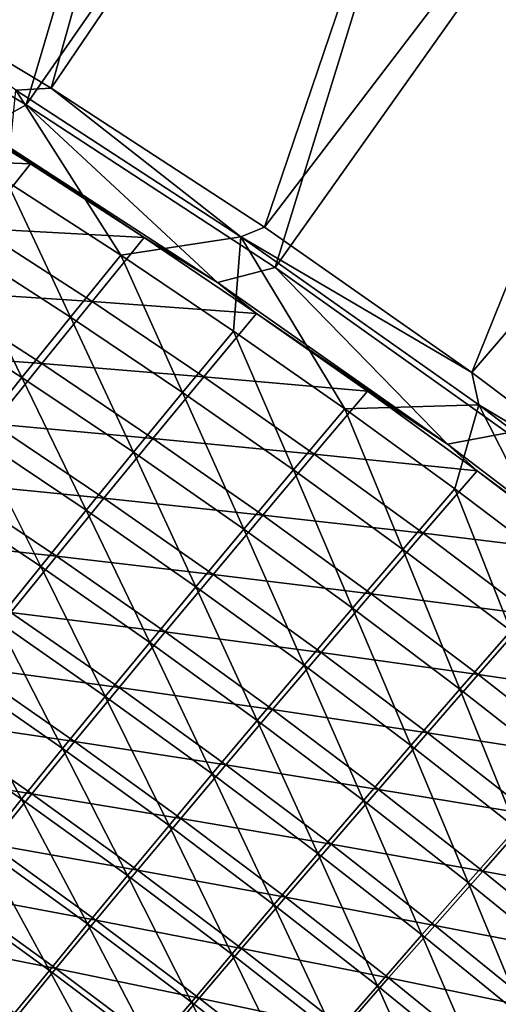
# Model space of a CAD drawing. Header units: metres. Extents: x 0 to 1400, y -1400 to 0.
# Tile 318 of 338: x 1126 to 1152, y -181 to -127. Entities that reach past the tile are written whole.
import ezdxf

# ---------------------------------------------------------------- set-up
doc = ezdxf.new("R2010")
doc.units = ezdxf.units.M

msp = doc.modelspace()

# ---------------------------------------------------------------- linework, layer by layer
at = {"layer": 'None'}
for points in [[(1127.97998, -130.750443, -32.127945), (1116.312256, -123.70829, -32.128021), (1142.121826, -80.183357, -3)], [(1156.371094, -88.90094, -3), (1127.97998, -130.750443, -32.127945), (1142.121826, -80.183357, -3)], [(1114.137207, -124.173477, -29.542881), (1126.619507, -131.659164, -29.542799), (1141.674805, -80.81839)], [(1141.674805, -80.81839), (1126.619507, -131.659164, -29.542799), (1155.908936, -89.524254)], [(1139.584961, -138.304794, -32.127876), (1127.97998, -130.750443, -32.127945), (1156.371094, -88.90094, -3)], [(1170.299805, -98.121864, -3), (1139.584961, -138.304794, -32.127876), (1156.371094, -88.90094, -3)], [(1126.619507, -131.659164, -29.542799), (1140.182861, -140.514282, -29.542719), (1155.908936, -89.524254)], [(1155.908936, -89.524254), (1140.182861, -140.514282, -29.542719), (1169.822754, -98.733185)], [(1150.873535, -146.218506, -32.127827), (1139.584961, -138.304794, -32.127876), (1170.299805, -98.121864, -3)], [(1183.887207, -107.838615, -3), (1150.873535, -146.218506, -32.127827), (1170.299805, -98.121864, -3)], [(1140.182861, -140.514282, -29.542719), (1152.828125, -149.50354, -29.542665), (1169.822754, -98.733185)], [(1160.899658, -153.749222, -32.1278), (1150.873535, -146.218506, -32.127827), (1183.887207, -107.838615, -3)], [(1116.312256, -123.70829, -32.128021), (1127.97998, -130.750443, -32.127945), (1126.058838, -130.861496, -32.845287)], [(1124.188843, -133.005203, -30.944132), (1126.619507, -131.659164, -29.542799), (1114.137207, -124.173477, -29.542881)], [(1126.859619, -134.866394, -32.354393), (1120.603027, -130.966217, -32.354244), (1117.821411, -134.504517, -60.152943)], [(1126.859619, -134.866394, -32.354393), (1124.188843, -133.005203, -30.944132), (1120.603027, -130.966217, -32.354244)], [(1126.058838, -130.861496, -32.845287), (1131.772583, -139.836227, -60.626606), (1125.562866, -135.82196, -60.62711)], [(1126.058838, -130.861496, -32.845287), (1127.97998, -130.750443, -32.127945), (1138.311157, -138.839264, -32.84536)], [(1126.058838, -130.861496, -32.845287), (1138.311157, -138.839264, -32.84536), (1131.772583, -139.836227, -60.626606)], [(1127.97998, -130.750443, -32.127945), (1139.584961, -138.304794, -32.127876), (1138.311157, -138.839264, -32.84536)], [(1124.188843, -133.005203, -30.944132), (1137.031738, -141.316284, -30.947189), (1126.619507, -131.659164, -29.542799)], [(1137.031738, -141.316284, -30.947189), (1140.182861, -140.514282, -29.542719), (1126.619507, -131.659164, -29.542799)], [(1137.031738, -141.316284, -30.947189), (1124.188843, -133.005203, -30.944132), (1133.046265, -138.878265, -32.354538)], [(1124.188843, -133.005203, -30.944132), (1126.859619, -134.866394, -32.354393), (1133.046265, -138.878265, -32.354538)], [(1124.048706, -138.375107, -60.152367), (1126.859619, -134.866394, -32.354393), (1117.821411, -134.504517, -60.152943)], [(1133.046265, -138.878265, -32.354538), (1126.859619, -134.866394, -32.354393), (1124.048706, -138.375107, -60.152367)], [(1125.562866, -135.82196, -60.62711), (1129.032593, -143.211472, -88.439194), (1122.853271, -139.225113, -88.440414)], [(1125.562866, -135.82196, -60.62711), (1131.772583, -139.836227, -60.626606), (1129.032593, -143.211472, -88.439194)], [(1130.206299, -142.357376, -60.151833), (1124.048706, -138.375107, -60.152367), (1121.340454, -141.781296, -87.977814)], [(1130.206299, -142.357376, -60.151833), (1133.046265, -138.878265, -32.354538), (1124.048706, -138.375107, -60.152367)], [(1138.311157, -138.839264, -32.84536), (1139.584961, -138.304794, -32.127876), (1150.873535, -146.218506, -32.127827)], [(1122.853271, -139.225113, -88.440414), (1126.391602, -146.488495, -116.289742), (1120.244141, -142.528641, -116.291489)], [(1122.853271, -139.225113, -88.440414), (1129.032593, -143.211472, -88.439194), (1126.391602, -146.488495, -116.289742)], [(1139.160767, -143.000946, -32.354671), (1133.046265, -138.878265, -32.354538), (1130.206299, -142.357376, -60.151833)], [(1138.311157, -138.839264, -32.84536), (1137.908936, -143.962769, -60.626141), (1131.772583, -139.836227, -60.626606)], [(1137.031738, -141.316284, -30.947189), (1133.046265, -138.878265, -32.354538), (1139.160767, -143.000946, -32.354671)], [(1137.908936, -143.962769, -60.626141), (1138.311157, -138.839264, -32.84536), (1143.969604, -148.201035, -60.625721)], [(1138.311157, -138.839264, -32.84536), (1150.873535, -146.218506, -32.127827), (1151.264648, -147.97139, -32.845329)], [(1138.311157, -138.839264, -32.84536), (1151.264648, -147.97139, -32.845329), (1143.969604, -148.201035, -60.625721)], [(1131.772583, -139.836227, -60.626606), (1135.138672, -147.310028, -88.43808), (1129.032593, -143.211472, -88.439194)], [(1131.772583, -139.836227, -60.626606), (1137.908936, -143.962769, -60.626141), (1135.138672, -147.310028, -88.43808)], [(1137.031738, -141.316284, -30.947189), (1149.55542, -150.12262, -30.950741), (1140.182861, -140.514282, -29.542719)], [(1149.55542, -150.12262, -30.950741), (1152.828125, -149.50354, -29.542665), (1140.182861, -140.514282, -29.542719)], [(1149.55542, -150.12262, -30.950741), (1137.031738, -141.316284, -30.947189), (1139.160767, -143.000946, -32.354671)], [(1127.467285, -145.73555, -87.976387), (1121.340454, -141.781296, -87.977814), (1118.731934, -145.087372, -115.841141)], [(1127.467285, -145.73555, -87.976387), (1130.206299, -142.357376, -60.151833), (1121.340454, -141.781296, -87.977814)], [(1136.291626, -146.45047, -60.151337), (1130.206299, -142.357376, -60.151833), (1127.467285, -145.73555, -87.976387)], [(1136.291626, -146.45047, -60.151337), (1139.160767, -143.000946, -32.354671), (1130.206299, -142.357376, -60.151833)], [(1120.244141, -142.528641, -116.291489), (1126.391602, -146.488495, -116.289742), (1123.848755, -149.667572, -144.173248)], [(1145.200439, -147.233551, -32.354797), (1139.160767, -143.000946, -32.354671), (1136.291626, -146.45047, -60.151337)], [(1149.55542, -150.12262, -30.950741), (1139.160767, -143.000946, -32.354671), (1145.200439, -147.233551, -32.354797)], [(1129.032593, -143.211472, -88.439194), (1132.466064, -150.560333, -116.288132), (1126.391602, -146.488495, -116.289742)], [(1129.032593, -143.211472, -88.439194), (1135.138672, -147.310028, -88.43808), (1132.466064, -150.560333, -116.288132)], [(1137.908936, -143.962769, -60.626141), (1141.169189, -151.520233, -88.437057), (1135.138672, -147.310028, -88.43808)], [(1137.908936, -143.962769, -60.626141), (1143.969604, -148.201035, -60.625721), (1141.169189, -151.520233, -88.437057)], [(1124.826782, -149.015045, -115.839043), (1127.467285, -145.73555, -87.976387), (1118.731934, -145.087372, -115.841141)], [(1133.522095, -149.800522, -87.97506), (1127.467285, -145.73555, -87.976387), (1124.826782, -149.015045, -115.839043)], [(1133.522095, -149.800522, -87.97506), (1136.291626, -146.45047, -60.151337), (1127.467285, -145.73555, -87.976387)], [(1150.873535, -146.218506, -32.127827), (1160.899658, -153.749222, -32.1278), (1151.264648, -147.97139, -32.845329)], [(1126.391602, -146.488495, -116.289742), (1129.890503, -153.713837, -144.171295), (1123.848755, -149.667572, -144.173248)], [(1126.391602, -146.488495, -116.289742), (1132.466064, -150.560333, -116.288132), (1129.890503, -153.713837, -144.171295)], [(1142.302368, -150.653503, -60.150887), (1136.291626, -146.45047, -60.151337), (1133.522095, -149.800522, -87.97506)], [(1142.302368, -150.653503, -60.150887), (1145.200439, -147.233551, -32.354797), (1136.291626, -146.45047, -60.151337)], [(1135.138672, -147.310028, -88.43808), (1138.465332, -154.743652, -116.286659), (1132.466064, -150.560333, -116.288132)], [(1135.138672, -147.310028, -88.43808), (1141.169189, -151.520233, -88.437057), (1138.465332, -154.743652, -116.286659)], [(1151.162964, -151.575104, -32.354916), (1145.200439, -147.233551, -32.354797), (1142.302368, -150.653503, -60.150887)], [(1151.162964, -151.575104, -32.354916), (1149.55542, -150.12262, -30.950741), (1145.200439, -147.233551, -32.354797)], [(1143.969604, -148.201035, -60.625721), (1147.121948, -155.841583, -88.436134), (1141.169189, -151.520233, -88.437057)], [(1143.969604, -148.201035, -60.625721), (1151.264648, -147.97139, -32.845329), (1149.952271, -152.550491, -60.62534)], [(1143.969604, -148.201035, -60.625721), (1149.952271, -152.550491, -60.62534), (1147.121948, -155.841583, -88.436134)], [(1151.264648, -147.97139, -32.845329), (1155.854614, -157.010361, -60.625004), (1149.952271, -152.550491, -60.62534)], [(1151.264648, -147.97139, -32.845329), (1160.899658, -153.749222, -32.1278), (1163.487427, -157.306274, -32.845173)], [(1151.264648, -147.97139, -32.845329), (1163.487427, -157.306274, -32.845173), (1155.854614, -157.010361, -60.625004)], [(1130.849854, -153.053238, -115.83709), (1124.826782, -149.015045, -115.839043), (1122.283813, -152.19632, -143.735626)], [(1130.849854, -153.053238, -115.83709), (1133.522095, -149.800522, -87.97506), (1124.826782, -149.015045, -115.839043)], [(1123.848755, -149.667572, -144.173248), (1127.411499, -156.770294, -172.079849), (1121.403076, -152.748672, -172.082062)], [(1123.848755, -149.667572, -144.173248), (1129.890503, -153.713837, -144.171295), (1127.411499, -156.770294, -172.079849)], [(1139.502441, -153.975327, -87.973846), (1133.522095, -149.800522, -87.97506), (1130.849854, -153.053238, -115.83709)], [(1139.502441, -153.975327, -87.973846), (1142.302368, -150.653503, -60.150887), (1133.522095, -149.800522, -87.97506)], [(1149.55542, -150.12262, -30.950741), (1161.511597, -159.230621, -30.954157), (1152.828125, -149.50354, -29.542665)], [(1161.511597, -159.230621, -30.954157), (1149.55542, -150.12262, -30.950741), (1151.162964, -151.575104, -32.354916)], [(1132.466064, -150.560333, -116.288132), (1135.857544, -157.871277, -144.169525), (1129.890503, -153.713837, -144.171295)], [(1132.466064, -150.560333, -116.288132), (1138.465332, -154.743652, -116.286659), (1135.857544, -157.871277, -144.169525)], [(1148.235962, -154.96553, -60.150478), (1142.302368, -150.653503, -60.150887), (1139.502441, -153.975327, -87.973846)], [(1148.235962, -154.96553, -60.150478), (1151.162964, -151.575104, -32.354916), (1142.302368, -150.653503, -60.150887)], [(1141.169189, -151.520233, -88.437057), (1144.387085, -159.037949, -116.285339), (1138.465332, -154.743652, -116.286659)], [(1141.169189, -151.520233, -88.437057), (1147.121948, -155.841583, -88.436134), (1144.387085, -159.037949, -116.285339)], [(1157.046021, -156.024658, -32.355022), (1151.162964, -151.575104, -32.354916), (1148.235962, -154.96553, -60.150478)], [(1157.046021, -156.024658, -32.355022), (1161.511597, -159.230621, -30.954157), (1151.162964, -151.575104, -32.354916)], [(1128.27417, -156.208862, -143.733261), (1122.283813, -152.19632, -143.735626), (1119.837646, -155.279282, -171.657639)], [(1128.27417, -156.208862, -143.733261), (1130.849854, -153.053238, -115.83709), (1122.283813, -152.19632, -143.735626)], [(1149.952271, -152.550491, -60.62534), (1152.994629, -160.2733, -88.435326), (1147.121948, -155.841583, -88.436134)], [(1149.952271, -152.550491, -60.62534), (1155.854614, -157.010361, -60.625004), (1152.994629, -160.2733, -88.435326)], [(1121.403076, -152.748672, -172.082062), (1127.411499, -156.770294, -172.079849), (1125.027954, -159.730164, -200.010452)], [(1136.798706, -157.201004, -115.835304), (1130.849854, -153.053238, -115.83709), (1128.27417, -156.208862, -143.733261)], [(1136.798706, -157.201004, -115.835304), (1139.502441, -153.975327, -87.973846), (1130.849854, -153.053238, -115.83709)], [(1129.890503, -153.713837, -144.171295), (1133.345581, -160.90274, -172.07782), (1127.411499, -156.770294, -172.079849)], [(1129.890503, -153.713837, -144.171295), (1135.857544, -157.871277, -144.169525), (1133.345581, -160.90274, -172.07782)], [(1145.405884, -158.259018, -87.972748), (1139.502441, -153.975327, -87.973846), (1136.798706, -157.201004, -115.835304)], [(1145.405884, -158.259018, -87.972748), (1148.235962, -154.96553, -60.150478), (1139.502441, -153.975327, -87.973846)], [(1138.465332, -154.743652, -116.286659), (1141.747314, -162.139404, -144.167923), (1135.857544, -157.871277, -144.169525)], [(1138.465332, -154.743652, -116.286659), (1144.387085, -159.037949, -116.285339), (1141.747314, -162.139404, -144.167923)], [(1125.794556, -159.267151, -171.654938), (1128.27417, -156.208862, -143.733261), (1119.837646, -155.279282, -171.657639)], [(1154.089966, -159.385574, -60.150116), (1148.235962, -154.96553, -60.150478), (1145.405884, -158.259018, -87.972748)], [(1154.089966, -159.385574, -60.150116), (1157.046021, -156.024658, -32.355022), (1148.235962, -154.96553, -60.150478)], [(1147.121948, -155.841583, -88.436134), (1150.229004, -163.442429, -116.284172), (1144.387085, -159.037949, -116.285339)], [(1147.121948, -155.841583, -88.436134), (1152.994629, -160.2733, -88.435326), (1150.229004, -163.442429, -116.284172)], [(1134.190552, -160.330658, -143.731079), (1128.27417, -156.208862, -143.733261), (1125.794556, -159.267151, -171.654938)], [(1134.190552, -160.330658, -143.731079), (1136.798706, -157.201004, -115.835304), (1128.27417, -156.208862, -143.733261)], [(1127.411499, -156.770294, -172.079849), (1130.928589, -163.838303, -200.00824), (1125.027954, -159.730164, -200.010452)], [(1127.411499, -156.770294, -172.079849), (1133.345581, -160.90274, -172.07782), (1130.928589, -163.838303, -200.00824)], [(1142.670776, -161.457443, -115.833679), (1136.798706, -157.201004, -115.835304), (1134.190552, -160.330658, -143.731079)], [(1142.670776, -161.457443, -115.833679), (1145.405884, -158.259018, -87.972748), (1136.798706, -157.201004, -115.835304)], [(1135.857544, -157.871277, -144.169525), (1139.202881, -165.145493, -172.076004), (1133.345581, -160.90274, -172.07782)], [(1135.857544, -157.871277, -144.169525), (1141.747314, -162.139404, -144.167923), (1139.202881, -165.145493, -172.076004)], [(1151.229858, -162.650635, -87.971764), (1145.405884, -158.259018, -87.972748), (1142.670776, -161.457443, -115.833679)], [(1151.229858, -162.650635, -87.971764), (1154.089966, -159.385574, -60.150116), (1145.405884, -158.259018, -87.972748)], [(1144.387085, -159.037949, -116.285339), (1147.557861, -166.517456, -144.166504), (1141.747314, -162.139404, -144.167923)], [(1144.387085, -159.037949, -116.285339), (1150.229004, -163.442429, -116.284172), (1147.557861, -166.517456, -144.166504)], [(1131.677856, -163.363876, -171.652466), (1125.794556, -159.267151, -171.654938), (1123.410278, -162.2285, -199.598267)], [(1131.677856, -163.363876, -171.652466), (1134.190552, -160.330658, -143.731079), (1125.794556, -159.267151, -171.654938)], [(1159.862183, -163.91246, -60.149796), (1154.089966, -159.385574, -60.150116), (1151.229858, -162.650635, -87.971764)], [(1125.027954, -159.730164, -200.010452), (1128.605835, -166.678375, -227.958542), (1122.73877, -162.593964, -227.960876)], [(1125.027954, -159.730164, -200.010452), (1130.928589, -163.838303, -200.00824), (1128.605835, -166.678375, -227.958542)], [(1140.030396, -164.560806, -143.729111), (1134.190552, -160.330658, -143.731079), (1131.677856, -163.363876, -171.652466)], [(1140.030396, -164.560806, -143.729111), (1142.670776, -161.457443, -115.833679), (1134.190552, -160.330658, -143.731079)], [(1152.994629, -160.2733, -88.435326), (1155.989014, -167.955185, -116.28315), (1150.229004, -163.442429, -116.284172)], [(1133.345581, -160.90274, -172.07782), (1136.753052, -168.056305, -200.006241), (1130.928589, -163.838303, -200.00824)], [(1133.345581, -160.90274, -172.07782), (1139.202881, -165.145493, -172.076004), (1136.753052, -168.056305, -200.006241)], [(1148.463745, -165.821609, -115.83223), (1142.670776, -161.457443, -115.833679), (1140.030396, -164.560806, -143.729111)], [(1148.463745, -165.821609, -115.83223), (1151.229858, -162.650635, -87.971764), (1142.670776, -161.457443, -115.833679)], [(1129.26001, -166.300888, -199.595566), (1123.410278, -162.2285, -199.598267), (1121.120117, -165.093582, -227.561295)], [(1129.26001, -166.300888, -199.595566), (1131.677856, -163.363876, -171.652466), (1123.410278, -162.2285, -199.598267)], [(1141.747314, -162.139404, -144.167923), (1144.981323, -169.497787, -172.074387), (1139.202881, -165.145493, -172.076004)], [(1141.747314, -162.139404, -144.167923), (1147.557861, -166.517456, -144.166504), (1144.981323, -169.497787, -172.074387)], [(1122.73877, -162.593964, -227.960876), (1126.376221, -169.423386, -255.926529), (1120.542847, -165.362289, -255.928925)], [(1122.73877, -162.593964, -227.960876), (1128.605835, -166.678375, -227.958542), (1126.376221, -169.423386, -255.926529)], [(1156.972168, -167.149033, -87.970901), (1151.229858, -162.650635, -87.971764), (1148.463745, -165.821609, -115.83223)], [(1156.972168, -167.149033, -87.970901), (1159.862183, -163.91246, -60.149796), (1151.229858, -162.650635, -87.971764)], [(1137.484985, -167.568542, -171.650223), (1131.677856, -163.363876, -171.652466), (1129.26001, -166.300888, -199.595566)], [(1137.484985, -167.568542, -171.650223), (1140.030396, -164.560806, -143.729111), (1131.677856, -163.363876, -171.652466)], [(1130.928589, -163.838303, -200.00824), (1134.397095, -170.872131, -227.956436), (1128.605835, -166.678375, -227.958542)], [(1130.928589, -163.838303, -200.00824), (1136.753052, -168.056305, -200.006241), (1134.397095, -170.872131, -227.956436)], [(1150.229004, -163.442429, -116.284172), (1153.286743, -171.003494, -144.165268), (1147.557861, -166.517456, -144.166504)], [(1150.229004, -163.442429, -116.284172), (1155.989014, -167.955185, -116.28315), (1153.286743, -171.003494, -144.165268)], [(1145.791626, -168.898376, -143.727341), (1140.030396, -164.560806, -143.729111), (1137.484985, -167.568542, -171.650223)], [(1145.791626, -168.898376, -143.727341), (1148.463745, -165.821609, -115.83223), (1140.030396, -164.560806, -143.729111)], [(1126.936157, -169.142212, -227.558456), (1121.120117, -165.093582, -227.561295), (1118.923096, -167.863037, -255.541458)], [(1120.542847, -165.362289, -255.928925), (1126.376221, -169.423386, -255.926529), (1124.239014, -172.0737, -283.909607)], [(1126.936157, -169.142212, -227.558456), (1129.26001, -166.300888, -199.595566), (1121.120117, -165.093582, -227.561295)], [(1139.202881, -165.145493, -172.076004), (1142.499023, -172.383408, -200.004471), (1136.753052, -168.056305, -200.006241)], [(1139.202881, -165.145493, -172.076004), (1144.981323, -169.497787, -172.074387), (1142.499023, -172.383408, -200.004471)], [(1154.175293, -170.292358, -115.830948), (1148.463745, -165.821609, -115.83223), (1145.791626, -168.898376, -143.727341)], [(1154.175293, -170.292358, -115.830948), (1156.972168, -167.149033, -87.970901), (1148.463745, -165.821609, -115.83223)], [(1135.034058, -170.480743, -199.593109), (1129.26001, -166.300888, -199.595566), (1126.936157, -169.142212, -227.558456)], [(1135.034058, -170.480743, -199.593109), (1137.484985, -167.568542, -171.650223), (1129.26001, -166.300888, -199.595566)], [(1147.557861, -166.517456, -144.166504), (1150.678711, -173.957687, -172.072983), (1144.981323, -169.497787, -172.074387)], [(1147.557861, -166.517456, -144.166504), (1153.286743, -171.003494, -144.165268), (1150.678711, -173.957687, -172.072983)], [(1128.605835, -166.678375, -227.958542), (1132.134399, -173.593231, -255.924377), (1126.376221, -169.423386, -255.926529)], [(1128.605835, -166.678375, -227.958542), (1134.397095, -170.872131, -227.956436), (1132.134399, -173.593231, -255.924377)], [(1143.213745, -171.880219, -171.648209), (1137.484985, -167.568542, -171.650223), (1135.034058, -170.480743, -199.593109)], [(1143.213745, -171.880219, -171.648209), (1145.791626, -168.898376, -143.727341), (1137.484985, -167.568542, -171.650223)], [(1124.705444, -171.888321, -255.538589), (1126.936157, -169.142212, -227.558456), (1118.923096, -167.863037, -255.541458)], [(1136.753052, -168.056305, -200.006241), (1140.110474, -175.174454, -227.954559), (1134.397095, -170.872131, -227.956436)], [(1136.753052, -168.056305, -200.006241), (1142.499023, -172.383408, -200.004471), (1140.110474, -175.174454, -227.954559)], [(1132.67688, -173.297775, -227.555893), (1126.936157, -169.142212, -227.558456), (1124.705444, -171.888321, -255.538589)], [(1132.67688, -173.297775, -227.555893), (1135.034058, -170.480743, -199.593109), (1126.936157, -169.142212, -227.558456)], [(1151.47168, -173.342224, -143.725784), (1145.791626, -168.898376, -143.727341), (1143.213745, -171.880219, -171.648209)], [(1151.47168, -173.342224, -143.725784), (1154.175293, -170.292358, -115.830948), (1145.791626, -168.898376, -143.727341)], [(1126.376221, -169.423386, -255.926529), (1129.964355, -176.219879, -283.907501), (1124.239014, -172.0737, -283.909607)], [(1126.376221, -169.423386, -255.926529), (1132.134399, -173.593231, -255.924377), (1129.964355, -176.219879, -283.907501)], [(1144.981323, -169.497787, -172.074387), (1148.164429, -176.817657, -200.00293), (1142.499023, -172.383408, -200.004471)], [(1144.981323, -169.497787, -172.074387), (1150.678711, -173.957687, -172.072983), (1148.164429, -176.817657, -200.00293)], [(1159.803101, -174.8685, -115.829857), (1154.175293, -170.292358, -115.830948), (1151.47168, -173.342224, -143.725784)], [(1134.397095, -170.872131, -227.956436), (1137.815186, -177.871094, -255.92247), (1132.134399, -173.593231, -255.924377)], [(1140.730103, -174.76712, -199.590912), (1135.034058, -170.480743, -199.593109), (1132.67688, -173.297775, -227.555893)], [(1134.397095, -170.872131, -227.956436), (1140.110474, -175.174454, -227.954559), (1137.815186, -177.871094, -255.92247)], [(1140.730103, -174.76712, -199.590912), (1143.213745, -171.880219, -171.648209), (1135.034058, -170.480743, -199.593109)], [(1153.286743, -171.003494, -144.165268), (1156.292725, -178.52298, -172.071777), (1150.678711, -173.957687, -172.072983)], [(1130.412964, -176.019974, -255.535995), (1124.705444, -171.888321, -255.538589), (1122.567017, -174.539658, -283.533081)], [(1130.412964, -176.019974, -255.535995), (1132.67688, -173.297775, -227.555893), (1124.705444, -171.888321, -255.538589)], [(1148.861938, -176.297791, -171.646439), (1143.213745, -171.880219, -171.648209), (1140.730103, -174.76712, -199.590912)], [(1148.861938, -176.297791, -171.646439), (1151.47168, -173.342224, -143.725784), (1143.213745, -171.880219, -171.648209)], [(1124.239014, -172.0737, -283.909607), (1127.886108, -178.752304, -311.901703), (1122.193237, -174.629745, -311.903748)], [(1124.239014, -172.0737, -283.909607), (1129.964355, -176.219879, -283.907501), (1127.886108, -178.752304, -311.901703)], [(1142.499023, -172.383408, -200.004471), (1145.743774, -179.58342, -227.952942), (1140.110474, -175.174454, -227.954559)], [(1142.499023, -172.383408, -200.004471), (1148.164429, -176.817657, -200.00293), (1145.743774, -179.58342, -227.952942)], [(1138.340088, -177.559326, -227.553589), (1132.67688, -173.297775, -227.555893), (1130.412964, -176.019974, -255.535995)], [(1138.340088, -177.559326, -227.553589), (1140.730103, -174.76712, -199.590912), (1132.67688, -173.297775, -227.555893)], [(1157.068481, -177.89119, -143.724457), (1151.47168, -173.342224, -143.725784), (1148.861938, -176.297791, -171.646439)], [(1157.068481, -177.89119, -143.724457), (1159.803101, -174.8685, -115.829857), (1151.47168, -173.342224, -143.725784)], [(1132.134399, -173.593231, -255.924377), (1135.612671, -180.473434, -283.905609), (1129.964355, -176.219879, -283.907501)], [(1132.134399, -173.593231, -255.924377), (1137.815186, -177.871094, -255.92247), (1135.612671, -180.473434, -283.905609)], [(1150.678711, -173.957687, -172.072983), (1153.746948, -181.356827, -200.001617), (1148.164429, -176.817657, -200.00293)], [(1150.678711, -173.957687, -172.072983), (1156.292725, -178.52298, -172.071777), (1153.746948, -181.356827, -200.001617)], [(1128.241577, -178.647644, -283.530548), (1122.567017, -174.539658, -283.533081), (1120.520142, -177.096741, -311.539185)], [(1122.193237, -174.629745, -311.903748), (1127.886108, -178.752304, -311.901703), (1125.898926, -181.190781, -339.902588)], [(1128.241577, -178.647644, -283.530548), (1130.412964, -176.019974, -255.535995), (1122.567017, -174.539658, -283.533081)], [(1140.110474, -175.174454, -227.954559), (1143.416382, -182.25502, -255.920807), (1137.815186, -177.871094, -255.92247)], [(1146.346069, -179.158951, -199.588974), (1140.730103, -174.76712, -199.590912), (1138.340088, -177.559326, -227.553589)], [(1140.110474, -175.174454, -227.954559), (1145.743774, -179.58342, -227.952942), (1143.416382, -182.25502, -255.920807)], [(1146.346069, -179.158951, -199.588974), (1148.861938, -176.297791, -171.646439), (1140.730103, -174.76712, -199.590912)], [(1129.964355, -176.219879, -283.907501), (1133.502319, -182.981644, -311.899933), (1127.886108, -178.752304, -311.901703)], [(1136.043213, -180.25705, -255.533676), (1130.412964, -176.019974, -255.535995), (1128.241577, -178.647644, -283.530548)], [(1129.964355, -176.219879, -283.907501), (1135.612671, -180.473434, -283.905609), (1133.502319, -182.981644, -311.899933)], [(1136.043213, -180.25705, -255.533676), (1138.340088, -177.559326, -227.553589), (1130.412964, -176.019974, -255.535995)], [(1154.427246, -180.820145, -171.644928), (1148.861938, -176.297791, -171.646439), (1146.346069, -179.158951, -199.588974)], [(1154.427246, -180.820145, -171.644928), (1157.068481, -177.89119, -143.724457), (1148.861938, -176.297791, -171.646439)], [(1126.162109, -181.181152, -311.536835), (1128.241577, -178.647644, -283.530548), (1120.520142, -177.096741, -311.539185)], [(1148.164429, -176.817657, -200.00293), (1151.294678, -184.096802, -227.951553), (1145.743774, -179.58342, -227.952942)], [(1148.164429, -176.817657, -200.00293), (1153.746948, -181.356827, -200.001617), (1151.294678, -184.096802, -227.951553)], [(1143.923584, -181.925827, -227.551559), (1138.340088, -177.559326, -227.553589), (1136.043213, -180.25705, -255.533676)], [(1143.923584, -181.925827, -227.551559), (1146.346069, -179.158951, -199.588974), (1138.340088, -177.559326, -227.553589)], [(1137.815186, -177.871094, -255.92247), (1141.181885, -184.832489, -283.903992), (1135.612671, -180.473434, -283.905609)], [(1137.815186, -177.871094, -255.92247), (1143.416382, -182.25502, -255.920807), (1141.181885, -184.832489, -283.903992)], [(1127.886108, -178.752304, -311.901703), (1131.483765, -185.395798, -339.90094), (1125.898926, -181.190781, -339.902588)], [(1133.839233, -182.860458, -283.52829), (1128.241577, -178.647644, -283.530548), (1126.162109, -181.181152, -311.536835)], [(1127.886108, -178.752304, -311.901703), (1133.502319, -182.981644, -311.899933), (1131.483765, -185.395798, -339.90094)], [(1133.839233, -182.860458, -283.52829), (1136.043213, -180.25705, -255.533676), (1128.241577, -178.647644, -283.530548)], [(1151.879639, -183.655106, -199.587326), (1146.346069, -179.158951, -199.588974), (1143.923584, -181.925827, -227.551559)], [(1151.879639, -183.655106, -199.587326), (1154.427246, -180.820145, -171.644928), (1146.346069, -179.158951, -199.588974)], [(1145.743774, -179.58342, -227.952942), (1148.935669, -186.742813, -255.919388), (1143.416382, -182.25502, -255.920807)], [(1145.743774, -179.58342, -227.952942), (1151.294678, -184.096802, -227.951553), (1148.935669, -186.742813, -255.919388)], [(1135.612671, -180.473434, -283.905609), (1139.039917, -187.315857, -311.898346), (1133.502319, -182.981644, -311.899933)], [(1141.59436, -184.598511, -255.531647), (1136.043213, -180.25705, -255.533676), (1133.839233, -182.860458, -283.52829)], [(1135.612671, -180.473434, -283.905609), (1141.181885, -184.832489, -283.903992), (1139.039917, -187.315857, -311.898346)], [(1141.59436, -184.598511, -255.531647), (1143.923584, -181.925827, -227.551559), (1136.043213, -180.25705, -255.533676)]]:
    msp.add_3dface(points, dxfattribs=at)

doc.saveas('drawing.dxf')
